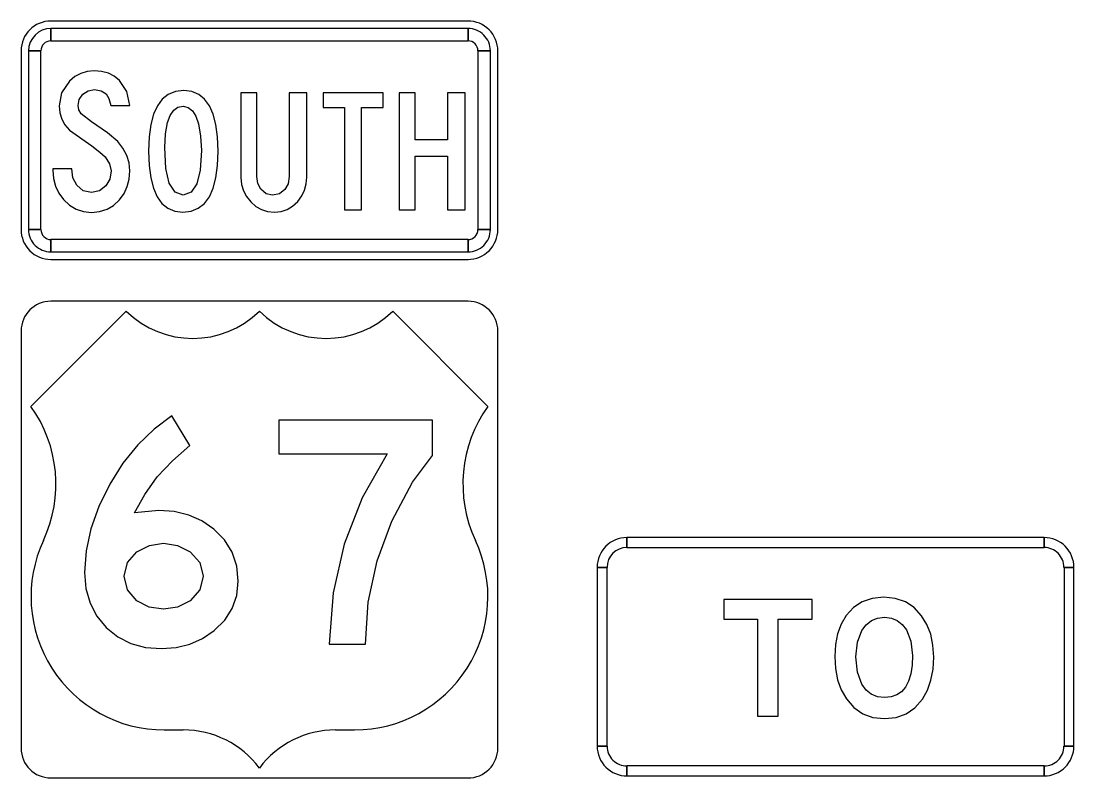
# Model space of a CAD drawing. Extents: x 1001568 to 1002149, y 1840825 to 1841423.
# Drawn here: x 1001898.076 to 1001902.493, y 1841168.068 to 1841171.244 of the extents above; entities that cross this region are included whole.
import ezdxf

# ---------------------------------------------------------------- set-up
doc = ezdxf.new("R2010")
doc.units = 0
doc.layers.add('SIGNS', color=7, linetype='Continuous')

msp = doc.modelspace()

# ---------------------------------------------------------------- linework, layer by layer
at = {"layer": 'SIGNS'}
for p, q in [((1001899.9513, 1841171.2441), (1001898.2013, 1841171.2441)), ((1001898.2013, 1841171.1608), (1001898.2013, 1841171.2128)), ((1001899.9513, 1841171.2128), (1001899.9513, 1841171.1608)), ((1001898.0763, 1841171.1191), (1001898.0763, 1841170.3691)), ((1001898.1075, 1841171.1191), (1001898.1596, 1841171.1191)), ((1001899.9929, 1841171.1191), (1001900.045, 1841171.1191)), ((1001900.0763, 1841170.3691), (1001900.0763, 1841171.1191)), ((1001898.1596, 1841170.3691), (1001898.1075, 1841170.3691)), ((1001900.045, 1841170.3691), (1001899.9929, 1841170.3691)), ((1001898.2013, 1841170.2753), (1001898.2013, 1841170.3274)), ((1001899.9513, 1841170.3274), (1001899.9513, 1841170.2753)), ((1001898.2013, 1841170.2441), (1001899.9513, 1841170.2441)), ((1001899.9513, 1841170.0685), (1001898.2013, 1841170.0685)), ((1001898.5172, 1841170.0268), (1001898.1179, 1841169.6275)), ((1001900.0346, 1841169.6275), (1001899.6353, 1841170.0268)), ((1001898.0763, 1841169.9435), (1001898.0763, 1841168.1935)), ((1001900.0763, 1841168.1935), (1001900.0763, 1841169.9435)), ((1001902.3679, 1841169.077), (1001900.6179, 1841169.077)), ((1001900.6179, 1841169.0353), (1001900.6179, 1841169.077)), ((1001902.3679, 1841169.077), (1001902.3679, 1841169.0353)), ((1001900.4929, 1841168.952), (1001900.4929, 1841168.202)), ((1001900.4929, 1841168.952), (1001900.5346, 1841168.952)), ((1001902.4513, 1841168.952), (1001902.4929, 1841168.952)), ((1001902.4929, 1841168.202), (1001902.4929, 1841168.952)), ((1001898.677, 1841168.2699), (1001898.7568, 1841168.2699)), ((1001899.3957, 1841168.2699), (1001899.4756, 1841168.2699)), ((1001900.5346, 1841168.202), (1001900.4929, 1841168.202)), ((1001902.4929, 1841168.202), (1001902.4513, 1841168.202)), ((1001898.0763, 1841168.1935), (1001898.0763, 1841168.1935)), ((1001900.6179, 1841168.077), (1001900.6179, 1841168.1187)), ((1001902.3679, 1841168.1187), (1001902.3679, 1841168.077)), ((1001898.2013, 1841168.0685), (1001899.9513, 1841168.0685)), ((1001900.6179, 1841168.077), (1001902.3679, 1841168.077))]:
    msp.add_line(p, q, dxfattribs=at)
for points in [[(1001899.9513, 1841171.2128), (1001898.2013, 1841171.2128), (1001898.2013, 1841171.1608), (1001899.9513, 1841171.1608), (1001899.9513, 1841171.2128), (1001899.9513, 1841171.2128)], [(1001898.1075, 1841171.1191), (1001898.1075, 1841170.3691), (1001898.1596, 1841170.3691), (1001898.1596, 1841171.1191), (1001898.1075, 1841171.1191), (1001898.1075, 1841171.1191)], [(1001900.045, 1841170.3691), (1001900.045, 1841171.1191), (1001899.9929, 1841171.1191), (1001899.9929, 1841170.3691), (1001900.045, 1841170.3691), (1001900.045, 1841170.3691)], [(1001898.2099, 1841170.6243), (1001898.2099, 1841170.6191), (1001898.2124, 1841170.5842), (1001898.2206, 1841170.552), (1001898.2347, 1841170.5224), (1001898.2542, 1841170.4954), (1001898.2789, 1841170.4715), (1001898.307, 1841170.4547), (1001898.3378, 1841170.4446), (1001898.372, 1841170.4412), (1001898.406, 1841170.4444), (1001898.4371, 1841170.4544), (1001898.4646, 1841170.4707), (1001898.4891, 1841170.4937), (1001898.5082, 1841170.5202), (1001898.5219, 1841170.5495), (1001898.5302, 1841170.5812), (1001898.5329, 1841170.6159), (1001898.5296, 1841170.649), (1001898.52, 1841170.6806), (1001898.5039, 1841170.7104), (1001898.4816, 1841170.7386), (1001898.4384, 1841170.7758), (1001898.372, 1841170.8214), (1001898.3281, 1841170.8543), (1001898.3186, 1841170.871), (1001898.3154, 1841170.8901), (1001898.3205, 1841170.9156), (1001898.3359, 1841170.9372), (1001898.3582, 1841170.9517), (1001898.3847, 1841170.9566), (1001898.413, 1841170.9519), (1001898.4337, 1841170.9383), (1001898.4449, 1841170.9188), (1001898.4534, 1841170.8902), (1001898.5329, 1841170.8902), (1001898.52, 1841170.9486), (1001898.4896, 1841170.9945), (1001898.4674, 1841171.0124), (1001898.4424, 1841171.0254), (1001898.4137, 1841171.0331), (1001898.3824, 1841171.0358), (1001898.3533, 1841171.0329), (1001898.3264, 1841171.0247), (1001898.3016, 1841171.0108), (1001898.2792, 1841170.9915), (1001898.2465, 1841170.9435), (1001898.2359, 1841170.8878), (1001898.2385, 1841170.859), (1001898.2467, 1841170.8327), (1001898.2604, 1841170.8084), (1001898.2797, 1841170.7863), (1001898.3726, 1841170.7199), (1001898.4071, 1841170.6936), (1001898.4285, 1841170.6741), (1001898.4474, 1841170.6455), (1001898.4539, 1841170.6151), (1001898.4483, 1841170.5812), (1001898.432, 1841170.5525), (1001898.405, 1841170.5315), (1001898.372, 1841170.5244), (1001898.3368, 1841170.5322), (1001898.3096, 1841170.5556), (1001898.2937, 1841170.5869), (1001898.289, 1841170.6243)], [(1001898.9986, 1841170.9428), (1001898.9986, 1841170.5877), (1001899.0014, 1841170.5589), (1001899.0092, 1841170.5323), (1001899.0219, 1841170.5078), (1001899.0396, 1841170.4854), (1001899.0606, 1841170.4666), (1001899.0844, 1841170.4535), (1001899.1105, 1841170.4454), (1001899.139, 1841170.4428), (1001899.1667, 1841170.4455), (1001899.1924, 1841170.4539), (1001899.2156, 1841170.4679), (1001899.2369, 1841170.4876), (1001899.2537, 1841170.5101), (1001899.2657, 1841170.5346), (1001899.2729, 1841170.5609), (1001899.2755, 1841170.5893), (1001899.2755, 1841170.9428), (1001899.2005, 1841170.9428), (1001899.2005, 1841170.5921), (1001899.1961, 1841170.5613), (1001899.1834, 1841170.5371), (1001899.161, 1841170.5196), (1001899.1317, 1841170.5137), (1001899.1039, 1841170.5197), (1001899.0826, 1841170.5382), (1001899.07, 1841170.5627), (1001899.0659, 1841170.5921), (1001899.0659, 1841170.9428)], [(1001899.4326, 1841170.4524), (1001899.5038, 1841170.4524), (1001899.5038, 1841170.8812), (1001899.5953, 1841170.8812), (1001899.5953, 1841170.9428), (1001899.3431, 1841170.9428), (1001899.3431, 1841170.8812), (1001899.4326, 1841170.8812)], [(1001899.6626, 1841170.4524), (1001899.7299, 1841170.4524), (1001899.7299, 1841170.6775), (1001899.8645, 1841170.6775), (1001899.8645, 1841170.4524), (1001899.9395, 1841170.4524), (1001899.9395, 1841170.9428), (1001899.8645, 1841170.9428), (1001899.8645, 1841170.7461), (1001899.7299, 1841170.7461), (1001899.7299, 1841170.9428), (1001899.6626, 1841170.9428)], [(1001898.2013, 1841170.2753), (1001899.9513, 1841170.2753), (1001899.9513, 1841170.3274), (1001898.2013, 1841170.3274), (1001898.2013, 1841170.2753), (1001898.2013, 1841170.2753)], [(1001899.369, 1841168.6292), (1001899.5209, 1841168.6292), (1001899.5329, 1841168.806), (1001899.57, 1841168.9788), (1001899.632, 1841169.1463), (1001899.7187, 1841169.3096), (1001899.8021, 1841169.4217), (1001899.8021, 1841169.5691), (1001899.1577, 1841169.5691), (1001899.1577, 1841169.4282), (1001899.6117, 1841169.4282), (1001899.5069, 1841169.244), (1001899.4318, 1841169.0496), (1001899.3857, 1841168.8446)], [(1001902.3679, 1841169.077), (1001900.6179, 1841169.077), (1001900.6179, 1841169.0353), (1001902.3679, 1841169.0353), (1001902.3679, 1841169.077), (1001902.3679, 1841169.077)], [(1001900.4929, 1841168.952), (1001900.4929, 1841168.202), (1001900.5346, 1841168.202), (1001900.5346, 1841168.952), (1001900.4929, 1841168.952), (1001900.4929, 1841168.952)], [(1001902.4929, 1841168.202), (1001902.4929, 1841168.952), (1001902.4513, 1841168.952), (1001902.4513, 1841168.202), (1001902.4929, 1841168.202), (1001902.4929, 1841168.202)], [(1001901.1655, 1841168.327), (1001901.2521, 1841168.327), (1001901.2521, 1841168.7349), (1001901.3951, 1841168.7349), (1001901.3951, 1841168.8174), (1001901.0242, 1841168.8174), (1001901.0242, 1841168.7349), (1001901.1655, 1841168.7349)], [(1001900.6179, 1841168.077), (1001902.3679, 1841168.077), (1001902.3679, 1841168.1187), (1001900.6179, 1841168.1187), (1001900.6179, 1841168.077), (1001900.6179, 1841168.077)]]:
    msp.add_lwpolyline(points, close=True, dxfattribs=at)
for points in [[(1001898.9032, 1841170.6983), (1001898.9007, 1841170.7577), (1001898.894, 1841170.8094), (1001898.8827, 1841170.8529), (1001898.867, 1841170.8888), (1001898.8464, 1841170.9165), (1001898.8216, 1841170.9365), (1001898.7922, 1841170.9483), (1001898.7584, 1841170.9524), (1001898.7238, 1841170.9483), (1001898.6939, 1841170.9365), (1001898.6686, 1841170.9165), (1001898.6481, 1841170.8888), (1001898.632, 1841170.8529), (1001898.6206, 1841170.8094), (1001898.6136, 1841170.7577), (1001898.6114, 1841170.6983), (1001898.6135, 1841170.6382), (1001898.6203, 1841170.5864), (1001898.6315, 1841170.5424), (1001898.6473, 1841170.5066), (1001898.6675, 1841170.4786), (1001898.6923, 1841170.4587), (1001898.7215, 1841170.4468), (1001898.7554, 1841170.4428), (1001898.7899, 1841170.4468), (1001898.8199, 1841170.4587), (1001898.8453, 1841170.4786), (1001898.8662, 1841170.5066), (1001898.8823, 1841170.5424), (1001898.8939, 1841170.5864), (1001898.9007, 1841170.6382), (1001898.9032, 1841170.6983)], [(1001898.8326, 1841170.7006), (1001898.8277, 1841170.6189), (1001898.8133, 1841170.5607), (1001898.7894, 1841170.5257), (1001898.7561, 1841170.5141), (1001898.7222, 1841170.5265), (1001898.6979, 1841170.5638), (1001898.6835, 1841170.6258), (1001898.6787, 1841170.7129), (1001898.6818, 1841170.7708), (1001898.691, 1841170.8188), (1001898.7021, 1841170.8483), (1001898.7167, 1841170.8696), (1001898.7346, 1841170.8822), (1001898.7561, 1841170.8866), (1001898.7772, 1841170.8819), (1001898.795, 1841170.868), (1001898.8096, 1841170.8447), (1001898.8209, 1841170.8124), (1001898.8296, 1841170.7614), (1001898.8326, 1841170.7006)], [(1001898.2013, 1841170.0685), (1001898.2013, 1841170.0685)], [(1001899.9513, 1841170.0685), (1001899.9513, 1841170.0685)], [(1001898.0763, 1841169.9435), (1001898.0763, 1841169.9435)], [(1001898.7849, 1841169.4631), (1001898.7091, 1841169.5876), (1001898.6342, 1841169.5322), (1001898.566, 1841169.4663), (1001898.5038, 1841169.3888), (1001898.4482, 1841169.3007), (1001898.4019, 1841169.2071), (1001898.3694, 1841169.1141), (1001898.3495, 1841169.022), (1001898.3431, 1841168.9307), (1001898.3485, 1841168.863), (1001898.3656, 1841168.8019), (1001898.3938, 1841168.7475), (1001898.4335, 1841168.6998), (1001898.4819, 1841168.6606), (1001898.5369, 1841168.633), (1001898.5982, 1841168.6164), (1001898.6661, 1841168.6109), (1001898.727, 1841168.6154), (1001898.7843, 1841168.6297), (1001898.8369, 1841168.6537), (1001898.8862, 1841168.6876), (1001898.9305, 1841168.7311), (1001898.9622, 1841168.78), (1001898.9812, 1841168.8342), (1001898.9875, 1841168.8939), (1001898.9809, 1841168.9575), (1001898.9619, 1841169.0153), (1001898.9297, 1841169.0669), (1001898.885, 1841169.1124), (1001898.8346, 1841169.1467), (1001898.7796, 1841169.1715), (1001898.7191, 1841169.1861), (1001898.6539, 1841169.1912), (1001898.5524, 1841169.1809), (1001898.5948, 1841169.2581), (1001898.6478, 1841169.3313), (1001898.7111, 1841169.3992), (1001898.7849, 1841169.4631)], [(1001898.5089, 1841168.9157), (1001898.5223, 1841168.9719), (1001898.5625, 1841169.0176), (1001898.6147, 1841169.0442), (1001898.6734, 1841169.0531), (1001898.7321, 1841169.0442), (1001898.7851, 1841169.0176), (1001898.8265, 1841168.9721), (1001898.8407, 1841168.9157), (1001898.8265, 1841168.8581), (1001898.7851, 1841168.8121), (1001898.7327, 1841168.7853), (1001898.6734, 1841168.7766), (1001898.6141, 1841168.7853), (1001898.5625, 1841168.8121), (1001898.5223, 1841168.8581), (1001898.5089, 1841168.9157)], [(1001901.905, 1841168.5759), (1001901.9017, 1841168.6258), (1001901.8922, 1841168.6713), (1001901.8761, 1841168.7123), (1001901.854, 1841168.7491), (1001901.8227, 1841168.7831), (1001901.7857, 1841168.8075), (1001901.743, 1841168.822), (1001901.6948, 1841168.827), (1001901.6469, 1841168.822), (1001901.6048, 1841168.8076), (1001901.5686, 1841168.7832), (1001901.5381, 1841168.7496), (1001901.5168, 1841168.7134), (1001901.5016, 1841168.6729), (1001901.4926, 1841168.6278), (1001901.4896, 1841168.5783), (1001901.4926, 1841168.5273), (1001901.5018, 1841168.4805), (1001901.5171, 1841168.4381), (1001901.5386, 1841168.4001), (1001901.5698, 1841168.3638), (1001901.6069, 1841168.3379), (1001901.6499, 1841168.3225), (1001901.6987, 1841168.3174), (1001901.7469, 1841168.3225), (1001901.7895, 1841168.3378), (1001901.8261, 1841168.3633), (1001901.857, 1841168.3991), (1001901.878, 1841168.4366), (1001901.893, 1841168.4787), (1001901.902, 1841168.525), (1001901.905, 1841168.5759)], [(1001901.8159, 1841168.5827), (1001901.8139, 1841168.5411), (1001901.8085, 1841168.505), (1001901.7992, 1841168.4745), (1001901.7866, 1841168.4497), (1001901.7701, 1841168.4303), (1001901.7499, 1841168.4165), (1001901.7261, 1841168.4082), (1001901.6987, 1841168.4056), (1001901.6684, 1841168.409), (1001901.6424, 1841168.4195), (1001901.6207, 1841168.4371), (1001901.6033, 1841168.4619), (1001901.5847, 1841168.5127), (1001901.5785, 1841168.5762), (1001901.5848, 1841168.6378), (1001901.6037, 1841168.6875), (1001901.6215, 1841168.7115), (1001901.6433, 1841168.7286), (1001901.669, 1841168.7389), (1001901.6987, 1841168.7424), (1001901.7271, 1841168.7391), (1001901.7519, 1841168.7292), (1001901.7729, 1841168.7128), (1001901.7902, 1841168.69), (1001901.8094, 1841168.6417), (1001901.8159, 1841168.5827)], [(1001898.2013, 1841168.0685), (1001898.2013, 1841168.0685)], [(1001899.9513, 1841168.0685), (1001899.9513, 1841168.0685)]]:
    msp.add_lwpolyline(points, dxfattribs=at)
for centre, radius, start, end in [((1001898.2013, 1841171.1191), 0.125, 90.0002, 179.9998), ((1001898.2013, 1841171.1191), 0.0937, 90.0002, 179.9998), ((1001899.9513, 1841171.1191), 0.125, 360, 90.0002), ((1001899.9513, 1841171.1191), 0.0937, 360, 90.0002), ((1001898.2013, 1841171.1191), 0.0417, 90.0002, 179.9998), ((1001899.9513, 1841171.1191), 0.0417, 360, 90.0002), ((1001898.2013, 1841170.3691), 0.125, 179.9998, 270.0001), ((1001898.2013, 1841170.3691), 0.0937, 179.9998, 270.0001), ((1001898.2013, 1841170.3691), 0.0417, 179.9998, 270.0001), ((1001899.9513, 1841170.3691), 0.125, 270.0001, 0.0003), ((1001899.9513, 1841170.3691), 0.0937, 270.0001, 0.0003), ((1001899.9513, 1841170.3691), 0.0417, 270.0001, 0.0003), ((1001898.2013, 1841169.9435), 0.125, 90.0002, 179.9998), ((1001899.9513, 1841169.9435), 0.125, 0, 90), ((1001898.7968, 1841170.312), 0.3993, 225.5729, 314.4272), ((1001899.3558, 1841170.312), 0.3993, 225.5729, 314.4272), ((1001897.6637, 1841169.3016), 0.559, 334.9895, 35.6629), ((1001900.4888, 1841169.3016), 0.559, 144.3372, 205.01), ((1001898.677, 1841168.8289), 0.559, 154.9897, 270.0001), ((1001899.4756, 1841168.8289), 0.559, 270.0001, 25.0104), ((1001900.6179, 1841168.952), 0.125, 90.0002, 179.9998), ((1001900.6179, 1841168.952), 0.125, 90.0002, 179.9998), ((1001902.3679, 1841168.952), 0.125, 0, 90.0002), ((1001902.3679, 1841168.952), 0.125, 0, 90.0002), ((1001900.6179, 1841168.952), 0.0833, 90.0002, 179.9998), ((1001902.3679, 1841168.952), 0.0833, 0, 90.0002), ((1001898.7568, 1841167.8706), 0.3993, 36.8699, 90.0002), ((1001899.3957, 1841167.8706), 0.3993, 90.0002, 143.13), ((1001900.6179, 1841168.202), 0.125, 179.9998, 270.0001), ((1001900.6179, 1841168.202), 0.125, 179.9998, 270.0001), ((1001900.6179, 1841168.202), 0.0833, 179.9998, 270.0001), ((1001902.3679, 1841168.202), 0.125, 270.0001, 0.0003), ((1001902.3679, 1841168.202), 0.125, 270.0001, 0.0003), ((1001902.3679, 1841168.202), 0.0833, 270.0001, 0.0003), ((1001898.2013, 1841168.1935), 0.125, 180, 270), ((1001899.9513, 1841168.1935), 0.125, 270.0001, 0.0003)]:
    msp.add_arc(centre, radius, start, end, dxfattribs=at)

doc.saveas('drawing.dxf')
